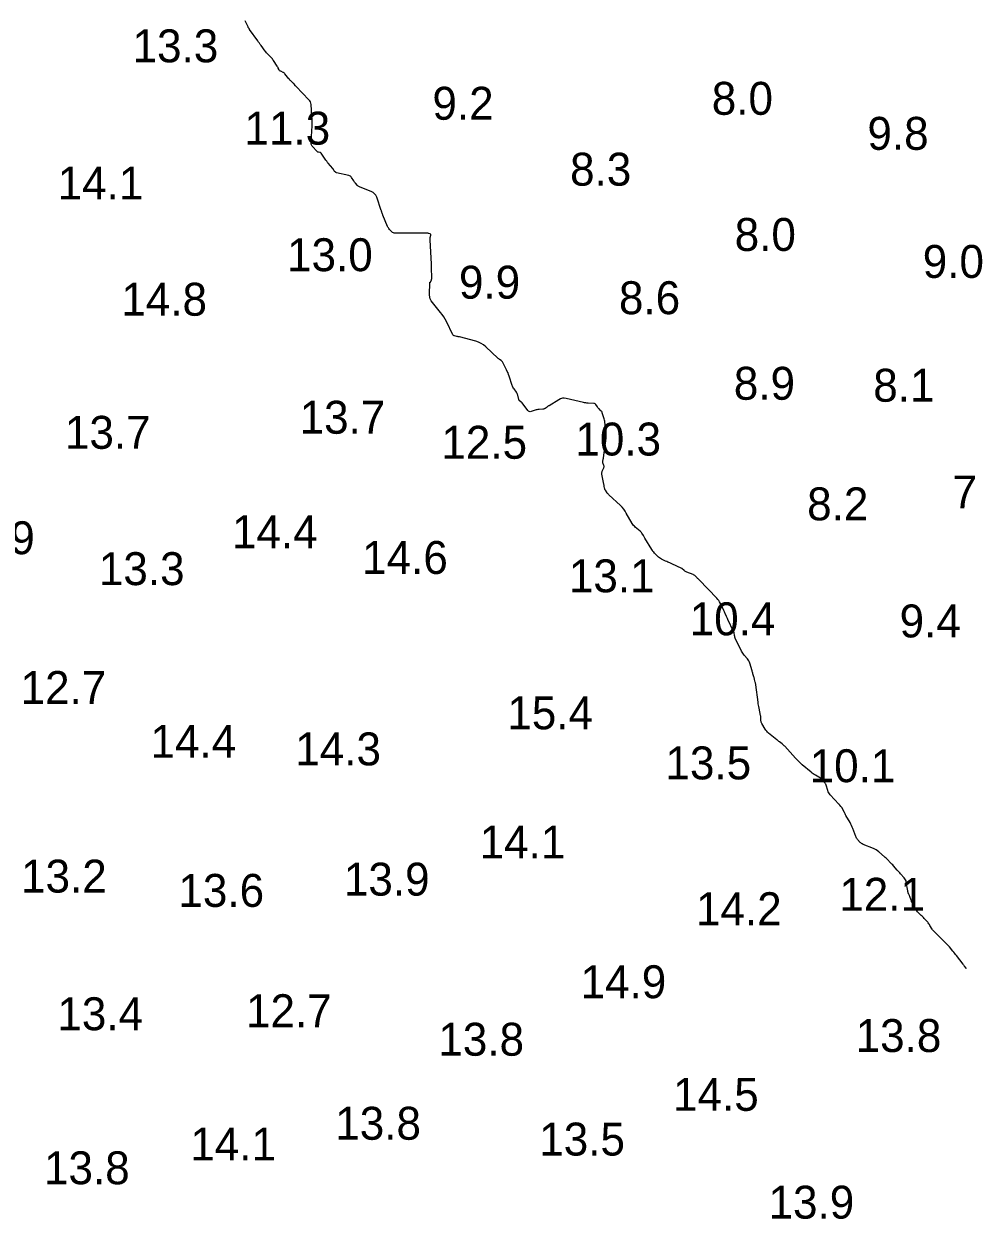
# Model space of a CAD drawing. Extents: x 815352 to 820877, y 582403 to 597439.
# Drawn here: x 818581.3 to 818724.3, y 594799.6 to 594981.1 of the extents above; entities that cross this region are included whole.
import ezdxf

# ---------------------------------------------------------------- set-up
doc = ezdxf.new("R2010")
doc.units = 0
doc.layers.add('V-CONT-EL12', color=7, linetype='Continuous')
doc.layers.add('V-TOPO-SOUN', color=7, linetype='Continuous')

msp = doc.modelspace()

# ---------------------------------------------------------------- linework, layer by layer
at = {"layer": 'V-CONT-EL12'}
msp.add_lwpolyline([(818724.38, 594837.62), (818724.33, 594837.7), (818724.11, 594838.01), (818724.06, 594838.09), (818724, 594838.17), (818723.94, 594838.24), (818723.89, 594838.32), (818722.87, 594839.62), (818722.74, 594839.79), (818722.6, 594839.96), (818722.47, 594840.12), (818722.34, 594840.29), (818721.8, 594840.95), (818721.67, 594841.12), (818721.53, 594841.28), (818721.38, 594841.43), (818721.23, 594841.58), (818720.37, 594842.41), (818720.26, 594842.51), (818720.16, 594842.61), (818720.05, 594842.71), (818719.95, 594842.81), (818719.53, 594843.21), (818719.43, 594843.31), (818719.34, 594843.42), (818719.25, 594843.54), (818719.17, 594843.66), (818718.85, 594844.2), (818718.77, 594844.33), (818718.69, 594844.46), (818718.6, 594844.58), (818718.5, 594844.69), (818717.97, 594845.28), (818717.87, 594845.39), (818717.76, 594845.51), (818717.65, 594845.62), (818717.53, 594845.73), (818717.07, 594846.17), (818716.96, 594846.28), (818716.86, 594846.4), (818716.77, 594846.53), (818716.69, 594846.66), (818716.18, 594847.57), (818716.12, 594847.68), (818716.07, 594847.8), (818716.02, 594847.92), (818715.97, 594848.04), (818715.77, 594848.62), (818715.74, 594848.69), (818715.72, 594848.76), (818715.69, 594848.83), (818715.66, 594848.9), (818715.55, 594849.17), (818715.52, 594849.24), (818715.5, 594849.31), (818715.48, 594849.38), (818715.47, 594849.45), (818715.26, 594850.78), (818715.22, 594850.97), (818715.15, 594851.14), (818715.05, 594851.3), (818714.93, 594851.45), (818714.4, 594852.03), (818714.26, 594852.17), (818714.13, 594852.32), (818714, 594852.46), (818713.87, 594852.61), (818713.29, 594853.26), (818713.19, 594853.38), (818713.08, 594853.5), (818712.97, 594853.62), (818712.86, 594853.73), (818712.41, 594854.2), (818712.3, 594854.31), (818712.18, 594854.42), (818712.06, 594854.53), (818711.94, 594854.64), (818711.09, 594855.37), (818710.9, 594855.52), (818710.7, 594855.66), (818710.49, 594855.77), (818710.27, 594855.87), (818708.7, 594856.51), (818708.57, 594856.57), (818708.46, 594856.64), (818708.35, 594856.73), (818708.25, 594856.82), (818707.87, 594857.24), (818707.78, 594857.35), (818707.7, 594857.47), (818707.63, 594857.59), (818707.58, 594857.72), (818707.13, 594858.9), (818707.04, 594859.14), (818706.94, 594859.37), (818706.83, 594859.59), (818706.71, 594859.81), (818706.1, 594860.9), (818706.04, 594861.02), (818705.98, 594861.13), (818705.92, 594861.25), (818705.86, 594861.36), (818705.53, 594862.01), (818705.52, 594862.04), (818705.5, 594862.06), (818705.48, 594862.09), (818705.46, 594862.11), (818705.38, 594862.19), (818705.36, 594862.21), (818705.34, 594862.23), (818705.32, 594862.26), (818705.3, 594862.28), (818705.16, 594862.47), (818705.13, 594862.51), (818705.1, 594862.55), (818705.07, 594862.59), (818705.03, 594862.63), (818703.71, 594864.03), (818703.59, 594864.18), (818703.5, 594864.33), (818703.41, 594864.49), (818703.35, 594864.67), (818703.1, 594865.52), (818703.06, 594865.63), (818703.01, 594865.73), (818702.96, 594865.83), (818702.89, 594865.92), (818702.6, 594866.29), (818702.53, 594866.37), (818702.44, 594866.45), (818702.35, 594866.52), (818702.25, 594866.58), (818701.46, 594867.03), (818701.29, 594867.13), (818701.14, 594867.23), (818700.98, 594867.34), (818700.83, 594867.46), (818699.46, 594868.61), (818699.19, 594868.84), (818698.93, 594869.09), (818698.67, 594869.34), (818698.43, 594869.61), (818696.79, 594871.41), (818696.7, 594871.5), (818696.61, 594871.59), (818696.51, 594871.68), (818696.41, 594871.76), (818696, 594872.07), (818695.9, 594872.15), (818695.8, 594872.23), (818695.7, 594872.32), (818695.6, 594872.4), (818694.35, 594873.42), (818694.2, 594873.56), (818694.07, 594873.7), (818693.94, 594873.86), (818693.83, 594874.03), (818693.3, 594874.89), (818693.25, 594874.98), (818693.22, 594875.07), (818693.2, 594875.17), (818693.19, 594875.27), (818693.19, 594875.68), (818693.18, 594875.78), (818693.17, 594875.88), (818693.16, 594875.98), (818693.14, 594876.08), (818692.9, 594877.21), (818692.86, 594877.43), (818692.82, 594877.65), (818692.78, 594877.87), (818692.75, 594878.1), (818692.4, 594880.76), (818692.39, 594880.86), (818692.37, 594880.96), (818692.35, 594881.06), (818692.32, 594881.16), (818692.22, 594881.55), (818692.19, 594881.65), (818692.16, 594881.74), (818692.14, 594881.84), (818692.11, 594881.94), (818691.98, 594882.42), (818691.94, 594882.53), (818691.91, 594882.64), (818691.88, 594882.76), (818691.85, 594882.87), (818691.52, 594884.02), (818691.45, 594884.2), (818691.37, 594884.36), (818691.27, 594884.52), (818691.16, 594884.67), (818690.65, 594885.23), (818690.53, 594885.37), (818690.42, 594885.53), (818690.32, 594885.68), (818690.24, 594885.85), (818689.27, 594887.84), (818689.25, 594887.87), (818689.24, 594887.91), (818689.23, 594887.94), (818689.22, 594887.98), (818689.2, 594888.12), (818689.19, 594888.16), (818689.19, 594888.2), (818689.18, 594888.23), (818689.17, 594888.27), (818689.11, 594888.59), (818689.1, 594888.66), (818689.08, 594888.72), (818689.06, 594888.78), (818689.03, 594888.84), (818688.16, 594890.68), (818688.11, 594890.79), (818688.06, 594890.91), (818688.01, 594891.02), (818687.96, 594891.13), (818687.77, 594891.58), (818687.72, 594891.69), (818687.67, 594891.8), (818687.62, 594891.91), (818687.57, 594892.02), (818687.03, 594893.11), (818686.91, 594893.33), (818686.78, 594893.53), (818686.63, 594893.72), (818686.47, 594893.9), (818683.79, 594896.69), (818683.71, 594896.77), (818683.64, 594896.84), (818683.57, 594896.91), (818683.5, 594896.99), (818683.21, 594897.28), (818683.14, 594897.34), (818683.06, 594897.4), (818682.97, 594897.45), (818682.88, 594897.49), (818681.96, 594897.85), (818681.85, 594897.9), (818681.74, 594897.95), (818681.64, 594898.02), (818681.54, 594898.09), (818681.16, 594898.38), (818681.06, 594898.46), (818680.96, 594898.52), (818680.85, 594898.58), (818680.74, 594898.63), (818679.37, 594899.24), (818679.21, 594899.31), (818679.05, 594899.39), (818678.88, 594899.46), (818678.72, 594899.53), (818678.08, 594899.83), (818677.93, 594899.91), (818677.78, 594900), (818677.65, 594900.11), (818677.52, 594900.23), (818677.03, 594900.74), (818676.91, 594900.86), (818676.8, 594901), (818676.7, 594901.14), (818676.6, 594901.29), (818675.58, 594903.03), (818675.53, 594903.13), (818675.47, 594903.22), (818675.41, 594903.31), (818675.36, 594903.4), (818675.12, 594903.76), (818675.06, 594903.85), (818674.99, 594903.93), (818674.92, 594904.01), (818674.84, 594904.08), (818674.11, 594904.68), (818673.97, 594904.81), (818673.84, 594904.95), (818673.73, 594905.1), (818673.62, 594905.26), (818672.75, 594906.83), (818672.57, 594907.13), (818672.35, 594907.42), (818672.12, 594907.7), (818671.87, 594907.95), (818670.11, 594909.57), (818670.04, 594909.64), (818669.97, 594909.72), (818669.9, 594909.8), (818669.84, 594909.89), (818669.57, 594910.28), (818669.53, 594910.35), (818669.5, 594910.42), (818669.47, 594910.5), (818669.45, 594910.58), (818669.4, 594910.9), (818669.39, 594910.98), (818669.37, 594911.06), (818669.36, 594911.15), (818669.34, 594911.23), (818669.05, 594912.74), (818669.03, 594912.86), (818669.04, 594912.97), (818669.06, 594913.08), (818669.1, 594913.19), (818669.32, 594913.68), (818669.36, 594913.76), (818669.37, 594913.85), (818669.37, 594913.94), (818669.34, 594914.03), (818669.2, 594914.44), (818669.18, 594914.51), (818669.17, 594914.57), (818669.17, 594914.63), (818669.18, 594914.69), (818669.24, 594914.94), (818669.25, 594915.01), (818669.26, 594915.07), (818669.27, 594915.13), (818669.28, 594915.2), (818669.67, 594918.17), (818669.7, 594918.45), (818669.71, 594918.72), (818669.7, 594919), (818669.68, 594919.28), (818669.51, 594920.61), (818669.49, 594920.78), (818669.45, 594920.94), (818669.41, 594921.11), (818669.36, 594921.27), (818669.1, 594922.05), (818669.07, 594922.14), (818669.02, 594922.22), (818668.96, 594922.3), (818668.9, 594922.37), (818668.62, 594922.63), (818668.55, 594922.7), (818668.48, 594922.77), (818668.43, 594922.85), (818668.37, 594922.93), (818668.13, 594923.29), (818668.07, 594923.37), (818668, 594923.43), (818667.91, 594923.46), (818667.81, 594923.48), (818666.94, 594923.51), (818666.76, 594923.52), (818666.58, 594923.54), (818666.4, 594923.57), (818666.23, 594923.61), (818663.64, 594924.22), (818663.33, 594924.27), (818663.04, 594924.25), (818662.76, 594924.17), (818662.48, 594924.03), (818661.03, 594923.13), (818660.95, 594923.08), (818660.87, 594923.03), (818660.8, 594922.98), (818660.72, 594922.92), (818660.42, 594922.71), (818660.34, 594922.67), (818660.26, 594922.63), (818660.17, 594922.61), (818660.08, 594922.6), (818659.54, 594922.57), (818659.42, 594922.56), (818659.3, 594922.55), (818659.18, 594922.52), (818659.06, 594922.48), (818658.31, 594922.23), (818658.16, 594922.2), (818658.02, 594922.22), (818657.89, 594922.28), (818657.78, 594922.4), (818656.92, 594923.55), (818656.89, 594923.6), (818656.84, 594923.64), (818656.8, 594923.68), (818656.75, 594923.72), (818656.55, 594923.86), (818656.5, 594923.9), (818656.46, 594923.95), (818656.44, 594924), (818656.42, 594924.05), (818656.28, 594924.72), (818656.25, 594924.85), (818656.2, 594924.97), (818656.14, 594925.08), (818656.07, 594925.19), (818655.7, 594925.69), (818655.61, 594925.81), (818655.54, 594925.94), (818655.48, 594926.07), (818655.43, 594926.21), (818654.96, 594927.62), (818654.88, 594927.87), (818654.79, 594928.1), (818654.68, 594928.34), (818654.57, 594928.56), (818653.94, 594929.8), (818653.9, 594929.86), (818653.86, 594929.91), (818653.81, 594929.96), (818653.75, 594930), (818653.49, 594930.15), (818653.43, 594930.19), (818653.37, 594930.23), (818653.31, 594930.28), (818653.26, 594930.33), (818651.4, 594932.07), (818651.06, 594932.36), (818650.7, 594932.59), (818650.3, 594932.78), (818649.88, 594932.92), (818647.4, 594933.56), (818647.31, 594933.58), (818647.22, 594933.6), (818647.13, 594933.62), (818647.04, 594933.64), (818646.69, 594933.71), (818646.6, 594933.73), (818646.53, 594933.77), (818646.48, 594933.83), (818646.43, 594933.9), (818645.43, 594935.93), (818645.24, 594936.29), (818645.03, 594936.63), (818644.8, 594936.97), (818644.55, 594937.29), (818643.3, 594938.79), (818643.12, 594939.05), (818642.99, 594939.33), (818642.91, 594939.63), (818642.89, 594939.94), (818642.9, 594941.85), (818642.9, 594941.87), (818642.91, 594941.88), (818642.92, 594941.88), (818642.93, 594941.88), (818642.99, 594941.88), (818643.01, 594941.88), (818643.02, 594941.88), (818643.03, 594941.89), (818643.04, 594941.9), (818643.17, 594942.26), (818643.19, 594942.33), (818643.2, 594942.39), (818643.21, 594942.46), (818643.21, 594942.53), (818643.15, 594944.05), (818643.15, 594944.09), (818643.15, 594944.14), (818643.15, 594944.19), (818643.16, 594944.24), (818643.17, 594944.43), (818643.17, 594944.48), (818643.17, 594944.52), (818643.17, 594944.57), (818643.17, 594944.62), (818642.96, 594948.31), (818642.96, 594948.4), (818642.96, 594948.49), (818642.97, 594948.57), (818642.98, 594948.66), (818643.06, 594949.04), (818643.06, 594949.1), (818643.04, 594949.15), (818643.01, 594949.18), (818642.96, 594949.21), (818642.71, 594949.28), (818642.65, 594949.3), (818642.59, 594949.31), (818642.53, 594949.31), (818642.47, 594949.32), (818642.23, 594949.32), (818642.17, 594949.32), (818642.11, 594949.32), (818642.05, 594949.32), (818641.99, 594949.32), (818637.63, 594949.32), (818637.5, 594949.33), (818637.38, 594949.37), (818637.27, 594949.43), (818637.17, 594949.51), (818636.8, 594949.9), (818636.71, 594950.01), (818636.63, 594950.11), (818636.56, 594950.23), (818636.51, 594950.35), (818635.79, 594952.07), (818635.76, 594952.13), (818635.74, 594952.19), (818635.72, 594952.25), (818635.7, 594952.31), (818635.62, 594952.55), (818635.6, 594952.6), (818635.59, 594952.66), (818635.57, 594952.72), (818635.55, 594952.78), (818634.86, 594954.78), (818634.72, 594955.08), (818634.54, 594955.32), (818634.3, 594955.51), (818634.01, 594955.66), (818632.33, 594956.29), (818632.22, 594956.34), (818632.13, 594956.4), (818632.04, 594956.47), (818631.96, 594956.55), (818631.65, 594956.9), (818631.57, 594956.99), (818631.5, 594957.09), (818631.43, 594957.18), (818631.37, 594957.28), (818631.04, 594957.79), (818630.96, 594957.9), (818630.86, 594957.98), (818630.74, 594958.05), (818630.61, 594958.09), (818628.76, 594958.5), (818628.72, 594958.51), (818628.68, 594958.53), (818628.64, 594958.55), (818628.6, 594958.58), (818628.46, 594958.71), (818628.43, 594958.74), (818628.4, 594958.77), (818628.38, 594958.8), (818628.36, 594958.84), (818628.28, 594958.98), (818628.26, 594959.02), (818628.24, 594959.05), (818628.22, 594959.09), (818628.19, 594959.12), (818627.51, 594959.94), (818627.38, 594960.08), (818627.27, 594960.24), (818627.15, 594960.39), (818627.05, 594960.55), (818626.42, 594961.48), (818626.38, 594961.52), (818626.34, 594961.55), (818626.29, 594961.57), (818626.24, 594961.58), (818626.01, 594961.61), (818625.96, 594961.62), (818625.91, 594961.64), (818625.86, 594961.67), (818625.82, 594961.71), (818625.07, 594962.54), (818625, 594962.64), (818624.95, 594962.75), (818624.92, 594962.86), (818624.91, 594962.99), (818624.94, 594963.51), (818624.94, 594963.63), (818624.95, 594963.76), (818624.96, 594963.89), (818624.96, 594964.02), (818625.06, 594965.64), (818625.06, 594965.84), (818625.07, 594966.04), (818625.06, 594966.23), (818625.05, 594966.43), (818625, 594967.21), (818624.98, 594967.41), (818624.97, 594967.6), (818624.95, 594967.8), (818624.94, 594967.99), (818624.88, 594968.87), (818624.85, 594969.07), (818624.78, 594969.26), (818624.69, 594969.43), (818624.55, 594969.59), (818622.61, 594971.59), (818622.57, 594971.63), (818622.54, 594971.66), (818622.51, 594971.7), (818622.48, 594971.74), (818622.37, 594971.91), (818622.34, 594971.95), (818622.31, 594971.99), (818622.28, 594972.03), (818622.24, 594972.06), (818621.82, 594972.45), (818621.74, 594972.53), (818621.67, 594972.61), (818621.59, 594972.69), (818621.52, 594972.78), (818620.92, 594973.52), (818620.86, 594973.59), (818620.79, 594973.65), (818620.72, 594973.7), (818620.63, 594973.74), (818620.28, 594973.91), (818620.21, 594973.94), (818620.15, 594973.99), (818620.1, 594974.05), (818620.06, 594974.11), (818619.91, 594974.4), (818619.87, 594974.47), (818619.83, 594974.54), (818619.79, 594974.6), (818619.75, 594974.67), (818619.2, 594975.54), (818619.11, 594975.67), (818619.01, 594975.8), (818618.91, 594975.92), (818618.8, 594976.04), (818618.35, 594976.5), (818618.24, 594976.61), (818618.14, 594976.73), (818618.03, 594976.86), (818617.93, 594976.98), (818617.32, 594977.8), (818617.18, 594977.98), (818617.05, 594978.16), (818616.92, 594978.34), (818616.79, 594978.52), (818615.56, 594980.25), (818615.54, 594980.28), (818615.52, 594980.31), (818615.5, 594980.34), (818615.48, 594980.38), (818615.39, 594980.51), (818615.37, 594980.54), (818615.35, 594980.58), (818615.33, 594980.61), (818615.32, 594980.65), (818614.88, 594981.56)], dxfattribs=at)

# ---------------------------------------------------------------- texts
at = {"layer": 'V-TOPO-SOUN'}
for s, p in [('13.3 ', (818597.79, 594975.27)), ('9.2', (818643.31, 594966.55)), ('8.0', (818685.72, 594967.3)), ('11.3 ', (818614.78, 594962.77)), ('9.8', (818709.35, 594961.98)), ('8.3', (818664.21, 594956.54)), ('14.1 ', (818586.41, 594954.44)), ('8.0', (818689.2, 594946.63)), ('13.0 ', (818621.24, 594943.55)), ('9.0', (818717.75, 594942.53)), ('9.9', (818647.34, 594939.38)), ('14.8 ', (818596.08, 594936.79)), ('8.6', (818671.63, 594937.02)), ('8.9', (818689.07, 594924.03)), ('8.1', (818710.24, 594923.73)), ('13.7 ', (818623.15, 594918.87)), ('13.7 ', (818587.52, 594916.58)), ('10.3 ', (818665.01, 594915.56)), ('12.5 ', (818644.67, 594915.07)), ('7.8', (818722.28, 594907.52)), ('8.2', (818700.2, 594905.72)), ('14.4 ', (818612.88, 594901.49)), ('12.9 ', (818569.93, 594900.57)), ('14.6 ', (818632.64, 594897.58)), ('13.3 ', (818592.67, 594895.88)), ('13.1 ', (818664.03, 594894.79)), ('10.4 ', (818682.37, 594888.26)), ('9.4', (818714.24, 594887.94)), ('12.7 ', (818580.79, 594877.83)), ('15.4 ', (818654.68, 594873.99)), ('14.4 ', (818600.51, 594869.66)), ('14.3 ', (818622.49, 594868.51)), ('13.5 ', (818678.69, 594866.38)), ('10.1 ', (818700.58, 594865.95)), ('14.1 ', (818650.48, 594854.37)), ('13.2 ', (818580.86, 594849.19)), ('13.9 ', (818629.87, 594848.73)), ('13.6 ', (818604.75, 594847.02)), ('12.1 ', (818705.08, 594846.43)), ('14.2 ', (818683.32, 594844.24)), ('14.9 ', (818665.8, 594833.15)), ('12.7 ', (818615.01, 594828.75)), ('13.4 ', (818586.37, 594828.29)), ('13.8 ', (818707.56, 594824.98)), ('13.8 ', (818644.21, 594824.42)), ('14.5 ', (818679.84, 594816.05)), ('13.8 ', (818628.56, 594811.66)), ('14.1 ', (818606.55, 594808.51)), ('13.5 ', (818659.53, 594809.26)), ('13.8 ', (818584.34, 594804.9)), ('13.9 ', (818694.34, 594799.68))]:
    msp.add_text(s, height=5, dxfattribs=at).set_placement(p)

doc.saveas('drawing.dxf')
